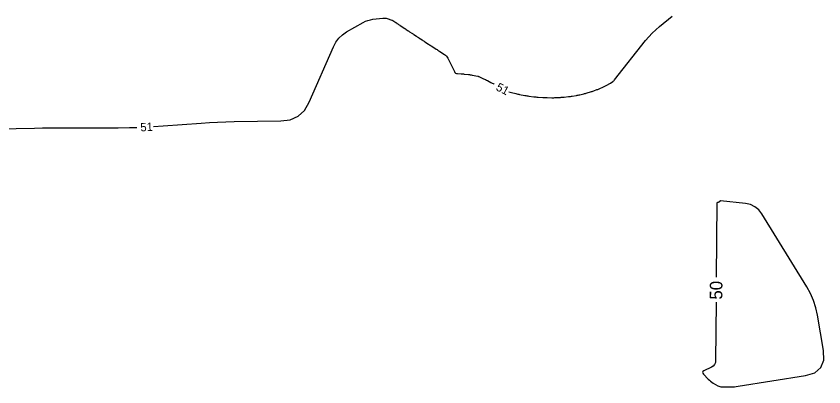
# Model space of a CAD drawing. Extents: x 2384780 to 2405861, y 547869 to 573706.
# Drawn here: x 2396311.9 to 2396504.9, y 552876.5 to 552965 of the extents above; entities that cross this region are included whole.
import ezdxf

# ---------------------------------------------------------------- set-up
doc = ezdxf.new("R2010")
doc.units = 0
doc.layers.add('Old_Level_60', color=7, linetype='Continuous')
doc.layers.add('Old_Level_61', color=7, linetype='Continuous')

msp = doc.modelspace()

# ---------------------------------------------------------------- linework, layer by layer
at = {"layer": 'Old_Level_60'}
for points in [[(2396344.67125, 552938.64525), (2396346.9485, 552938.7985), (2396356.0845, 552939.5015), (2396358.043, 552939.6365), (2396360.00275, 552939.74), (2396361.964, 552939.812), (2396363.92675, 552939.85275), (2396375.139, 552939.99475), (2396377.36175, 552940.2965), (2396379.224, 552941.1415), (2396380.726, 552942.529), (2396381.86775, 552944.4595), (2396387.6565, 552957.71375), (2396388.22875, 552958.79125), (2396388.947, 552959.73775), (2396389.81125, 552960.55325), (2396390.82125, 552961.2375), (2396394.7935, 552963.50725), (2396395.34425, 552963.787), (2396395.9145, 552964.008), (2396396.504, 552964.1705), (2396397.113, 552964.27425), (2396399.46675, 552964.5575), (2396399.732, 552964.5755), (2396399.99475, 552964.56525), (2396400.25475, 552964.527), (2396400.51225, 552964.4605), (2396401.661, 552964.09925), (2396401.684, 552964.091), (2396401.706, 552964.08125), (2396401.72725, 552964.06975), (2396401.74775, 552964.0565), (2396401.81325, 552964.0105), (2396401.82725, 552964.00075), (2396401.84125, 552963.991), (2396401.85525, 552963.98125), (2396401.8695, 552963.9715), (2396401.96725, 552963.90425), (2396401.98825, 552963.89), (2396402.00925, 552963.8755), (2396402.03025, 552963.86125), (2396402.05125, 552963.84675), (2396402.16775, 552963.767), (2396402.19275, 552963.74975), (2396402.2175, 552963.73275), (2396402.2425, 552963.7155), (2396402.26775, 552963.6985), (2396402.41225, 552963.6), (2396402.44325, 552963.579), (2396402.47425, 552963.558), (2396402.50525, 552963.537), (2396402.53625, 552963.516), (2396402.713, 552963.39675), (2396402.75075, 552963.37125), (2396402.78875, 552963.34575), (2396402.82675, 552963.3205), (2396402.86475, 552963.295), (2396403.08025, 552963.1515), (2396403.1265, 552963.1205), (2396403.17275, 552963.08975), (2396403.219, 552963.059), (2396403.26525, 552963.02825), (2396403.52625, 552962.85425), (2396403.58225, 552962.817), (2396403.63825, 552962.77975), (2396403.69425, 552962.7425), (2396403.75025, 552962.70525), (2396404.0655, 552962.49575), (2396404.133, 552962.451), (2396404.20075, 552962.406), (2396404.26825, 552962.36125), (2396404.336, 552962.3165), (2396404.71625, 552962.06525), (2396404.79775, 552962.01125), (2396404.87925, 552961.9575), (2396404.96075, 552961.90375), (2396405.04225, 552961.85025), (2396405.49975, 552961.54975), (2396405.59775, 552961.4855), (2396405.69575, 552961.421), (2396405.79375, 552961.35675), (2396405.8915, 552961.29225), (2396406.43575, 552960.93425), (2396406.5525, 552960.8575), (2396406.66925, 552960.781), (2396406.786, 552960.7045), (2396406.903, 552960.62825), (2396407.554, 552960.20375), (2396407.6935, 552960.11275), (2396407.833, 552960.02175), (2396407.9725, 552959.93075), (2396408.112, 552959.84), (2396408.87825, 552959.341), (2396409.0425, 552959.234), (2396409.20675, 552959.12725), (2396409.371, 552959.0205), (2396409.53525, 552958.9135), (2396410.4305, 552958.33225), (2396410.62225, 552958.2075), (2396410.814, 552958.08275), (2396411.0055, 552957.958)], [(2396429.6235, 552946.954), (2396429.88925, 552946.86475), (2396430.2095, 552946.777), (2396431.267, 552946.52), (2396431.49375, 552946.46625), (2396431.72125, 552946.4155), (2396431.9495, 552946.36775), (2396432.17825, 552946.323), (2396433.38025, 552946.096), (2396433.63825, 552946.04925), (2396433.8965, 552946.00625), (2396434.15575, 552945.96725), (2396434.4155, 552945.93225), (2396435.57625, 552945.78425), (2396435.82525, 552945.75425), (2396436.0745, 552945.72825), (2396436.32425, 552945.70575), (2396436.57425, 552945.687), (2396437.7325, 552945.60925), (2396437.98075, 552945.59425), (2396438.22925, 552945.58225), (2396438.47775, 552945.5735), (2396438.72625, 552945.568), (2396439.8525, 552945.55025), (2396440.09375, 552945.5485), (2396440.335, 552945.551), (2396440.576, 552945.55775), (2396440.817, 552945.5685), (2396441.905, 552945.6265), (2396442.13825, 552945.6405), (2396442.371, 552945.6575), (2396442.6035, 552945.67775), (2396442.83575, 552945.701), (2396443.8755, 552945.8115), (2396444.098, 552945.837), (2396444.32025, 552945.866), (2396444.54175, 552945.89825), (2396444.763, 552945.93425), (2396445.746, 552946.1015), (2396445.95625, 552946.13875), (2396446.166, 552946.179), (2396446.37525, 552946.222), (2396446.584, 552946.268), (2396447.50875, 552946.4785), (2396447.7065, 552946.52525), (2396447.90325, 552946.57525), (2396448.0995, 552946.62825), (2396448.2945, 552946.68475), (2396449.15175, 552946.9405), (2396449.335, 552946.99675), (2396449.51725, 552947.05625), (2396449.69825, 552947.11875), (2396449.87825, 552947.1845), (2396450.66575, 552947.479), (2396450.83375, 552947.5435), (2396451.001, 552947.6105), (2396451.16725, 552947.67975), (2396451.33225, 552947.75175), (2396452.0555, 552948.07325), (2396452.20975, 552948.1435), (2396452.36275, 552948.21675), (2396452.51425, 552948.2925), (2396452.66425, 552948.37125), (2396453.315, 552948.72), (2396453.45375, 552948.796), (2396453.591, 552948.8745), (2396453.7265, 552948.95575), (2396453.86075, 552949.03975), (2396454.441, 552949.41025), (2396454.5615, 552949.49425), (2396454.6735, 552949.58725), (2396454.7775, 552949.68925), (2396454.873, 552949.8005), (2396462.2915, 552959.166), (2396463.0545, 552960.07975), (2396463.86175, 552960.95025), (2396464.713, 552961.77775), (2396465.6085, 552962.562), (2396468.606, 552965.05325)], [(2396411.0055, 552957.958), (2396411.19725, 552957.833), (2396412.21425, 552957.16975), (2396412.4325, 552957.02775), (2396412.65075, 552956.886), (2396412.869, 552956.7445), (2396413.08775, 552956.60325), (2396414.2575, 552955.84875), (2396414.493, 552955.67375), (2396414.6985, 552955.472), (2396414.87375, 552955.24375), (2396415.019, 552954.9885), (2396416.57375, 552951.781), (2396416.7075, 552951.57175), (2396416.87825, 552951.41975), (2396417.0865, 552951.32475), (2396417.33175, 552951.2865), (2396418.19375, 552951.2555), (2396418.3785, 552951.247), (2396418.56275, 552951.235), (2396418.74675, 552951.21925), (2396418.9305, 552951.19975), (2396419.94725, 552951.0825), (2396420.16475, 552951.05525), (2396420.3815, 552951.02375), (2396420.59775, 552950.98775), (2396420.81325, 552950.9475), (2396422.17575, 552950.67925), (2396422.203, 552950.67375), (2396422.23025, 552950.66725), (2396422.25725, 552950.66025), (2396422.28425, 552950.6525), (2396422.37175, 552950.626), (2396422.3905, 552950.62), (2396422.40875, 552950.61325), (2396422.427, 552950.606), (2396422.44475, 552950.59825), (2396423.557, 552950.08475), (2396423.79475, 552949.97325), (2396424.031, 552949.85875), (2396424.26575, 552949.7415), (2396424.499, 552949.62125), (2396425.305, 552949.2), (2396425.47725, 552949.10875), (2396425.6485, 552949.01575), (2396425.81875, 552948.921), (2396425.988, 552948.82475), (2396426.06775, 552948.7785)], [(2396307.42975, 552938.0865), (2396316.229, 552938.2975), (2396318.1145, 552938.337), (2396320.00025, 552938.36525), (2396321.88625, 552938.38225), (2396323.77225, 552938.38775), (2396336.26025, 552938.38775), (2396338.93525, 552938.4135), (2396340.6755, 552938.4635)]]:
    msp.add_lwpolyline(points, dxfattribs=at)
at = {"layer": 'Old_Level_61'}
for points in [[(2396476.102, 552879.5025), (2396477.259, 552878.3415), (2396477.53675, 552878.08), (2396477.8295, 552877.83775), (2396478.13725, 552877.6145), (2396478.45975, 552877.41075), (2396479.538, 552876.7765), (2396479.7735, 552876.6575), (2396480.0185, 552876.5725), (2396480.27275, 552876.5215), (2396480.536, 552876.5045), (2396482.60775, 552876.5045), (2396483.051, 552876.51325), (2396483.49275, 552876.539), (2396483.93325, 552876.58225), (2396484.3725, 552876.6425), (2396500.519, 552879.18475), (2396502.7295, 552879.8645), (2396504.18325, 552881.08825), (2396504.88, 552882.856), (2396504.82, 552885.168), (2396503.3875, 552893.60875), (2396502.9985, 552895.3865), (2396502.44525, 552897.1025), (2396501.728, 552898.7565), (2396500.84625, 552900.3485), (2396490.07225, 552917.80125), (2396489.318, 552918.78), (2396488.412, 552919.51775), (2396487.3545, 552920.01425), (2396486.14525, 552920.2695), (2396480.17, 552920.89625), (2396480.16, 552920.89625), (2396480.15075, 552920.89425), (2396480.14225, 552920.89), (2396480.1345, 552920.88375), (2396480.1105, 552920.8595), (2396480.10525, 552920.85425), (2396480.1, 552920.849), (2396480.09475, 552920.844), (2396480.0895, 552920.839), (2396480.06325, 552920.814), (2396480.05775, 552920.8085), (2396480.052, 552920.80325), (2396480.04625, 552920.798), (2396480.04025, 552920.793), (2396480.0155, 552920.77075), (2396480.01, 552920.766), (2396480.0045, 552920.7615), (2396479.99925, 552920.75675), (2396479.99375, 552920.75225), (2396479.96875, 552920.73175), (2396479.9635, 552920.72725), (2396479.958, 552920.723), (2396479.9525, 552920.71875), (2396479.947, 552920.7145), (2396479.92275, 552920.69575), (2396479.9175, 552920.69175), (2396479.912, 552920.68775), (2396479.90675, 552920.68375), (2396479.90125, 552920.68), (2396479.87725, 552920.663), (2396479.872, 552920.65925), (2396479.86675, 552920.65575), (2396479.8615, 552920.65225), (2396479.85625, 552920.64875), (2396479.83225, 552920.63325), (2396479.82725, 552920.63), (2396479.822, 552920.62675), (2396479.81675, 552920.6235), (2396479.8115, 552920.6205), (2396479.788, 552920.60625), (2396479.78275, 552920.60325), (2396479.77775, 552920.6005), (2396479.7725, 552920.5975), (2396479.7675, 552920.59475), (2396479.744, 552920.58225), (2396479.739, 552920.5795), (2396479.734, 552920.57675), (2396479.72875, 552920.57425), (2396479.72375, 552920.57175), (2396479.7005, 552920.5605), (2396479.6955, 552920.55825), (2396479.6905, 552920.556), (2396479.6855, 552920.55375), (2396479.6805, 552920.5515), (2396479.6575, 552920.5415), (2396479.6525, 552920.53925), (2396479.6475, 552920.53725), (2396479.6425, 552920.53525), (2396479.6375, 552920.5335), (2396479.6145, 552920.52475), (2396479.60975, 552920.523), (2396479.60475, 552920.52125), (2396479.59975, 552920.5195), (2396479.59475, 552920.51775), (2396479.572, 552920.51025), (2396479.56725, 552920.50875), (2396479.56225, 552920.50725), (2396479.5575, 552920.50575), (2396479.5525, 552920.50425)], [(2396479.5525, 552920.50425), (2396479.53, 552920.498), (2396479.525, 552920.49675), (2396479.52025, 552920.4955), (2396479.51525, 552920.49425), (2396479.5105, 552920.49325), (2396479.48775, 552920.488), (2396479.483, 552920.487), (2396479.478, 552920.486), (2396479.47325, 552920.485), (2396479.4685, 552920.484), (2396479.446, 552920.48), (2396479.44125, 552920.47925), (2396479.43625, 552920.4785), (2396479.4315, 552920.47775), (2396479.42675, 552920.477), (2396479.40425, 552920.474), (2396479.3995, 552920.4735), (2396479.3945, 552920.473), (2396479.38975, 552920.4725), (2396479.385, 552920.472), (2396479.3625, 552920.47), (2396479.35775, 552920.46975), (2396479.353, 552920.4695), (2396479.348, 552920.46925), (2396479.34325, 552920.469), (2396479.321, 552920.468), (2396479.31625, 552920.468), (2396479.31125, 552920.46775), (2396479.3065, 552920.46775), (2396479.30175, 552920.46775), (2396479.27925, 552920.468), (2396479.27525, 552920.46725), (2396479.27225, 552920.4655), (2396479.27025, 552920.4625), (2396479.26975, 552920.4585), (2396479.15275, 552902.70025)], [(2396479.11325, 552896.70025), (2396479.022, 552882.828), (2396478.955, 552882.29725), (2396478.76075, 552881.84575), (2396478.43975, 552881.47375), (2396477.992, 552881.181), (2396476.23575, 552880.3115), (2396475.99125, 552880.14425), (2396475.8875, 552879.9535), (2396475.9245, 552879.7395), (2396476.102, 552879.5025)]]:
    msp.add_lwpolyline(points, dxfattribs=at)

# ---------------------------------------------------------------- texts
at = {"layer": 'Old_Level_60'}
for rotation, p in [(332.8370778, (2396426.355, 552947.4435)), (2.6020417, (2396341.58675, 552937.49125))]:
    msp.add_text('51', height=2, rotation=rotation, dxfattribs=at).set_placement(p)
at = {"layer": 'Old_Level_61'}
msp.add_text('50', height=3, rotation=89.6229444, dxfattribs=at).set_placement((2396480.6175, 552897.3285))

doc.saveas('drawing.dxf')
